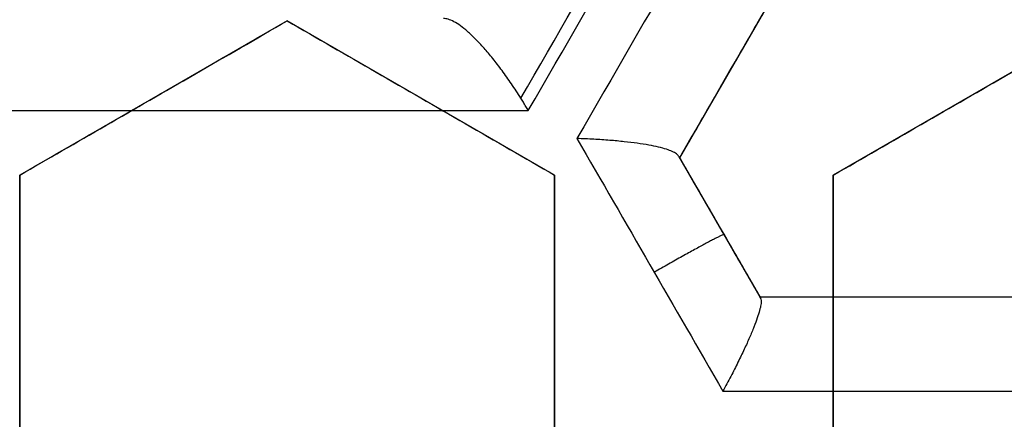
# Model space of a CAD drawing. Header units: centimetres. Extents: x -10 to 8.9, y -29.1 to -8.
# Tile 677 of 1035: x -6.3185 to -6.2302, y -28.0234 to -27.9875. Entities that reach past the tile are written whole.
import ezdxf

# ---------------------------------------------------------------- set-up
doc = ezdxf.new("R2010")
doc.units = ezdxf.units.CM
doc.layers.add('Default', color=7, linetype='Continuous', true_color=0x000000)

msp = doc.modelspace()

# ---------------------------------------------------------------- linework, layer by layer
at = {"layer": 'Default'}
for p, q in [((-6.227048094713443, -27.94406544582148, -1.173423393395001), (-6.259298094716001, -27.99992408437, -1.173423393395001)), ((-6.2945, -27.98762762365, 0.23464517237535), (-6.31849999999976, -28.00148403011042, 0.23464517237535)), ((-6.2705, -28.00148403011, 0.2278197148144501), (-6.29449999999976, -27.98762762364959, 0.2278197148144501)), ((-6.221500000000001, -27.98762762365, 0.2134507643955), (-6.24549999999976, -28.00148403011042, 0.2134507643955)), ((-6.30649999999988, -27.99455582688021, 0.2080445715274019), (-6.30649999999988, -27.99455582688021, 0.2612534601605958)), ((-6.28249999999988, -27.99455582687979, 0.2013037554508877), (-6.28249999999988, -27.99455582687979, 0.2545126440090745)), ((-6.23349999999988, -27.99455582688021, 0.1868466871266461), (-6.23349999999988, -27.99455582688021, 0.2400555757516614)), ((-6.259298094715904, -27.99992408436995, -1.174484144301), (-6.252081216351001, -28.01242408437, -1.174484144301)), ((-6.3185, -28.00148403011, 0.2427925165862), (-6.3185, -28.02919684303, 0.2427925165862)), ((-6.2705, -28.02919684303, 0.22877769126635), (-6.2705, -28.00148403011, 0.22877769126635)), ((-6.2455, -28.00148403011, 0.2211489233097), (-6.2455, -28.02919684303, 0.2211489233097)), ((-6.255706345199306, -28.00614517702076, -1.283830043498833), (-6.255706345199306, -28.00614517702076, -1.065)), ((-6.252081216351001, -28.01242408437, -1.1737728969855), (-6.137514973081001, -28.01242408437, -1.1737728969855)), ((-6.3185, -28.01534043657, 0.2162579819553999), (-6.3185, -28.01534043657, 0.2694668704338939)), ((-6.2705, -28.01534043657, 0.2022441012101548), (-6.2705, -28.01534043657, 0.255452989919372)), ((-6.2455, -28.01534043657, 0.1946146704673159), (-6.2455, -28.01534043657, 0.2478235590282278))]:
    msp.add_line(p, q, dxfattribs=at)
at = {"layer": 'Default', "extrusion": (0, 0, -1)}
for centre, radius, start, end in [((6.550000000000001, -28.205, -0.45), 0.9, 90, 270), ((6.550000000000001, -28.205, 0.3399975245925), 0.8999999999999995, 90, 270), ((6.550000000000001, -28.205, 1.15), 0.8550000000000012, 90, 270), ((6.550000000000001, -28.205, 0.82), 0.8250000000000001, 0, 180), ((6.550000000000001, -28.205, 1.03), 0.82, 0, 180), ((6.550000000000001, -28.205, 1.005), 0.795, 0, 180), ((6.550000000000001, -28.205, 1.005), 0.7825000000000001, 0, 180), ((6.550000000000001, -28.205, 0.5348786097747), 0.7584500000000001, 90, 180), ((6.550000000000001, -28.205, 0.895), 0.7575000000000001, 0, 180), ((6.550000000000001, -28.205, -0.2075), 0.75, 0, 180), ((6.550000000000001, -28.205, -0.2075), 0.7025000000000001, 0, 180), ((6.550000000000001, -28.205, -0.1825), 0.6775000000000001, 0, 180), ((6.550000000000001, -28.205, -0.1725), 0.6774999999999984, 0, 180), ((6.550000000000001, -28.205, -0.2), 0.6725, 0, 180), ((6.550000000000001, -28.205, -0.1625), 0.6725, 0, 180), ((6.550000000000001, -28.205, -0.2), 0.6367740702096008, 0, 180), ((6.550000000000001, -28.205, -0.1809807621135), 0.6125, 0, 180), ((6.550000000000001, -28.205, -0.195), 0.6075000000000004, 0, 180), ((6.550000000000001, -28.205, -0.1625), 0.6075, 0, 180), ((6.550000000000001, -28.205, 1.24), 0.6075, 0, 180), ((6.550000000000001, -28.205, 1.220980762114), 0.6075, 0, 180), ((6.550000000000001, -28.205, -0.4), 0.5999999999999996, 90, 270), ((6.550000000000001, -28.205, -0.18660444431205), 0.5500000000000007, 0, 180)]:
    msp.add_arc(centre, radius, start, end, dxfattribs=at)
at = {"layer": 'Default'}
for centre, radius, start, end in [((-6.550000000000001, -28.205, -0.82), 0.8349999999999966, 270, 90), ((-6.550000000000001, -28.205, -1.13), 0.8349999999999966, 270, 90), ((-6.550000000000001, -28.205, -0.9750000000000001), 0.8350000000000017, 270, 90), ((-6.550000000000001, -28.205, -0.845), 0.8250000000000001, 0, 180), ((-6.550000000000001, -28.205, -0.8325), 0.8249999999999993, 0, 180), ((-6.550000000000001, -28.205, -0.87), 0.8, 0, 180), ((-6.550000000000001, -28.205, -0.87), 0.7825000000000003, 0, 180), ((-6.550000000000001, -28.205, 0.35), 0.775, 270, 90), ((-6.550000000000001, -28.205, -0.1486250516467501), 0.7749999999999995, 270, 90), ((-6.550000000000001, -28.205, -0.9800000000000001), 0.7575000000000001, 0, 180), ((-6.550000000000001, -28.205, -0.9375), 0.7575000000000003, 0, 180), ((-6.550000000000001, -28.205, -0.53), 0.75, 0, 180), ((-6.550000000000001, -28.205, -0.1612499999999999), 0.75, 0, 74.77009621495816), ((-6.550000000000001, -28.205, 0.1625), 0.6775000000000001, 0, 180), ((-6.550000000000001, -28.205, 0.18125), 0.6724999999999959, 0, 180), ((-6.550000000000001, -28.205, -1.21), 0.67, 0, 180), ((-6.550000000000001, -28.205, -1.24), 0.6400000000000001, 0, 180), ((-6.549999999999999, -28.205, 0.2), 0.6367740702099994, 0, 180), ((-6.550000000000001, -28.205, 0.1625), 0.6231698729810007, 0, 180), ((-6.550000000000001, -28.205, 0.17875), 0.6074999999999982, 0, 180), ((-6.550000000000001, -28.205, -1.230490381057), 0.6074999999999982, 0, 180), ((-6.550000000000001, -28.205, 0.45), 0.6000000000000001, 270, 90), ((-6.550000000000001, -28.205, 0.35), 0.6000000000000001, 270, 90), ((-6.550000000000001, -28.205, 0.195), 0.55, 0, 180), ((-6.550000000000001, -28.205, 0.1782088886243), 0.55, 0, 180)]:
    msp.add_arc(centre, radius, start, end, dxfattribs=at)
at = {"layer": 'Default', "extrusion": (0.8660254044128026, -0.4999999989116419, -3.570102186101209e-09)}
msp.add_arc((-27.7012465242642, -0.1449999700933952, 8.564250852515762), 1.192406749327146, 285.5900384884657, 289.392920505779, dxfattribs=at)
at = {"layer": 'Default', "extrusion": (0.8660254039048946, -0.4999999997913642, -8.087295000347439e-10)}
msp.add_arc((-27.70124651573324, -0.1449999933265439, 8.565378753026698), 1.192342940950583, 285.5600470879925, 289.4244477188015, dxfattribs=at)
at = {"layer": 'Default', "extrusion": (-0.8660254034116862, 0.5000000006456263, -2.361029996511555e-09)}
msp.add_arc((27.7012465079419, -0.1450000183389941, -8.570420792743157), 1.191759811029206, 250.5656658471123, 254.4321450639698, dxfattribs=at)
at = {"layer": 'Default', "extrusion": (-0.8660254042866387, 0.4999999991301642, 3.186845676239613e-09)}
msp.add_arc((27.70124652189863, -0.1449999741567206, -8.579250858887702), 1.181828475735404, 250.8268995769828, 254.1413767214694, dxfattribs=at)
at = {"layer": 'Default', "extrusion": (-0.8660254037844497, 0.4999999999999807, 0)}
msp.add_arc((27.70124651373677, -0.145, -8.579250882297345), 1.181828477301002, 250.826899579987, 254.1413767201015, dxfattribs=at)
at = {"layer": 'Default', "extrusion": (0, -1, 0)}
for centre, radius, start, end in [((-6.54999999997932, -0.1450000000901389, 27.99567974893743), 1.181602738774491, 279.7669417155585, 283.5645646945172), ((-6.550000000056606, -0.1449999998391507, 28.01242408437), 1.175910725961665, 284.6759276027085, 290.5786802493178), ((-6.550000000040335, -0.1449999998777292, 28.02088983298), 1.185792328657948, 284.3853202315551, 290.8356785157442)]:
    msp.add_arc(centre, radius, start, end, dxfattribs=at)
at = {"layer": 'Default', "extrusion": (-0.8660250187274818, -0.5000006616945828, 7.240886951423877e-05)}
msp.add_arc((21.15123137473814, -0.1464318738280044, 19.42770244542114), 1.148653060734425, 268.0870748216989, 269.3942520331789, dxfattribs=at)
at = {"layer": 'Default', "extrusion": (-0.8660254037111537, -0.500000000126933, 1.247116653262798e-08)}
msp.add_arc((21.15124651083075, -0.1450002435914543, 19.42067318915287), 1.139105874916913, 268.3686410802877, 269.1094674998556, dxfattribs=at)
at = {"layer": 'Default'}
for points, degree in [([(-6.550000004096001, -27.30500495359, -1.129995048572), (-6.537465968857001, -27.30500495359, -1.129995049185), (-6.512386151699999, -27.30552127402, -1.129973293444), (-6.474783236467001, -27.3078854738, -1.129982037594), (-6.437304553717, -27.31181799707, -1.129979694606), (-6.399970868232, -27.3173257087, -1.129980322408), (-6.362926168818, -27.32438806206, -1.129980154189), (-6.326197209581, -27.3329983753, -1.129980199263), (-6.289861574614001, -27.34314050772, -1.129980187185), (-6.254013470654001, -27.35478489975, -1.129980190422), (-6.218660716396, -27.36792869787, -1.129980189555), (-6.183898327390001, -27.38253814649, -1.129980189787), (-6.149770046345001, -27.39859430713, -1.129980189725), (-6.116350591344, -27.41606289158, -1.129980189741), (-6.083707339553, -27.43490588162, -1.129980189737), (-6.051859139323, -27.45511347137, -1.129980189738), (-6.020892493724, -27.47663251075, -1.129980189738), (-5.990848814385, -27.49943348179, -1.129980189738), (-5.961791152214, -27.52346942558, -1.129980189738), (-5.933780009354, -27.54868705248, -1.129980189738), (-5.906829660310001, -27.5750745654, -1.129980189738), (-5.881013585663, -27.60256235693, -1.129980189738), (-5.856368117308, -27.63111066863, -1.129980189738), (-5.832942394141, -27.66066372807, -1.129980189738), (-5.810787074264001, -27.69115373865, -1.129980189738), (-5.789912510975, -27.72256746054, -1.129980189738), (-5.770375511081, -27.75482271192, -1.129980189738), (-5.752204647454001, -27.78787084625, -1.129980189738), (-5.735435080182, -27.8216495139, -1.129980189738), (-5.720103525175, -27.8560794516, -1.129980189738), (-5.706216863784, -27.89114626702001, -1.129980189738), (-5.693813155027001, -27.92675906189, -1.129980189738), (-5.682910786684, -27.96286272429, -1.129980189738), (-5.673530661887, -27.99939085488, -1.129980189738), (-5.665692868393, -28.03625586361, -1.129980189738), (-5.659400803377, -28.07344306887, -1.129980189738), (-5.654672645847, -28.11085723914, -1.129980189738), (-5.651515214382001, -28.14843802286, -1.129980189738), (-5.649934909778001, -28.18611932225, -1.129980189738), (-5.649933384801, -28.22380820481, -1.129980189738), (-5.65151069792, -28.26149020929, -1.129980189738), (-5.654665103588, -28.29907102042, -1.129980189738), (-5.659390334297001, -28.33648606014, -1.129980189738), (-5.665679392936, -28.37367347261, -1.129980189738), (-5.673514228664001, -28.41053911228, -1.129980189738), (-5.68289159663, -28.447068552, -1.129980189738), (-5.693791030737, -28.48317285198, -1.129980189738), (-5.706192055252, -28.51878703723, -1.129980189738), (-5.720075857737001, -28.5538547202, -1.129980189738), (-5.735404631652, -28.58828579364, -1.129980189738), (-5.752171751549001, -28.62206623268, -1.129980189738), (-5.770339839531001, -28.65511550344, -1.129980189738), (-5.78987442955, -28.68737253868, -1.129980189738), (-5.810746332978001, -28.71878763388, -1.129980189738), (-5.832899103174, -28.74927924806, -1.129980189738), (-5.85632282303, -28.77883458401, -1.129980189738), (-5.880965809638, -28.80738458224, -1.129980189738), (-5.906779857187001, -28.83487458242, -1.129980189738), (-5.933727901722, -28.86126400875, -1.129980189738), (-5.961736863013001, -28.88648372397, -1.129980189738), (-5.990793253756, -28.9105224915, -1.129980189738), (-6.020835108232, -28.93332580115, -1.129980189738), (-6.051800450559, -28.95484754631, -1.129980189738), (-6.083647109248, -28.97505764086, -1.129980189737), (-6.116288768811, -28.99390313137, -1.129980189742), (-6.149707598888, -29.01137470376, -1.129980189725), (-6.183834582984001, -29.02743347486, -1.129980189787), (-6.218595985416, -29.04204567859, -1.129980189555), (-6.253947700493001, -29.05519220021, -1.129980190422), (-6.289795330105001, -29.06683951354, -1.129980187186), (-6.326131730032, -29.07698483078, -1.129980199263), (-6.36285948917, -29.08559773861, -1.12998015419), (-6.399900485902, -29.09266234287, -1.129980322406), (-6.437231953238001, -29.0981728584, -1.129979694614), (-6.47471667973, -29.10210911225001, -1.129982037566), (-6.512339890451, -29.1044772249, -1.129973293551), (-6.537448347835, -29.10499504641, -1.129995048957), (-6.549999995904, -29.10499504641, -1.129995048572)], 3), ([(-6.550000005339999, -27.32500645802, -1.149993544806), (-6.537651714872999, -27.32500645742, -1.149993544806), (-6.512986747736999, -27.32554459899, -1.150002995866), (-6.476051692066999, -27.32787036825, -1.14999919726), (-6.439276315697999, -27.33175223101, -1.150000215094), (-6.402654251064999, -27.33717969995, -1.149999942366), (-6.366301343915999, -27.34414129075, -1.150000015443), (-6.330232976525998, -27.35263500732, -1.149999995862), (-6.294592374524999, -27.36262965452, -1.150000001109), (-6.259531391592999, -27.37406902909, -1.149999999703), (-6.225026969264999, -27.3869473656, -1.15000000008), (-6.191106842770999, -27.40125022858, -1.149999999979), (-6.157777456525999, -27.41697696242, -1.150000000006), (-6.125134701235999, -27.43408646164, -1.149999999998), (-6.093256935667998, -27.45253472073, -1.15), (-6.062162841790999, -27.47231088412, -1.15), (-6.031930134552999, -27.49336665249, -1.15), (-6.002594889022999, -27.51567691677, -1.15), (-5.974227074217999, -27.53918966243, -1.15), (-5.946891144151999, -27.56384678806, -1.15), (-5.920598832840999, -27.58963664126, -1.15), (-5.895416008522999, -27.61649551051, -1.15), (-5.871372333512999, -27.64439091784, -1.15), (-5.848517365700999, -27.67326728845, -1.15), (-5.826900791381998, -27.7030584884, -1.15), (-5.806533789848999, -27.73375047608, -1.15), (-5.787472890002, -27.76526110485, -1.15), (-5.76974489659, -27.79754437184, -1.15), (-5.753383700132, -27.83054026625, -1.15), (-5.738424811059, -27.86417236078, -1.15), (-5.724875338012, -27.89842624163, -1.15), (-5.71277321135, -27.93321101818, -1.15), (-5.702135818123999, -27.96847408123, -1.15), (-5.692983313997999, -28.00415159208, -1.15), (-5.68533537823, -28.04015809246, -1.15), (-5.679195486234, -28.07647885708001, -1.15), (-5.674581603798, -28.11301879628, -1.15), (-5.67150000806, -28.14971971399, -1.15), (-5.669956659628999, -28.18652113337, -1.15), (-5.669953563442, -28.22333487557, -1.15), (-5.671491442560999, -28.26014682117, -1.15), (-5.674568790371, -28.29686076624, -1.15), (-5.679179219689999, -28.33341174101, -1.15), (-5.685316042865, -28.36974098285, -1.15), (-5.692961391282, -28.40575529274, -1.15), (-5.702112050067, -28.44144108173, -1.15), (-5.712748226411, -28.47671239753, -1.15), (-5.724850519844, -28.511507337, -1.15), (-5.738400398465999, -28.54576972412, -1.15), (-5.753358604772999, -28.57940639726, -1.15), (-5.769717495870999, -28.61240308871, -1.15), (-5.787441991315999, -28.6446852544, -1.15), (-5.806500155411, -28.6761964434, -1.15), (-5.826864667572, -28.70688945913, -1.15), (-5.848479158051, -28.73668231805, -1.15), (-5.871332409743, -28.76556074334, -1.15), (-5.895372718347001, -28.79345624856, -1.15), (-5.920549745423, -28.82031302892, -1.15), (-5.946837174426, -28.84610244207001, -1.15), (-5.974176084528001, -28.8707665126, -1.15), (-6.002558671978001, -28.89429476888, -1.15), (-6.031913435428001, -28.9166216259, -1.15), (-6.062165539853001, -28.9376912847, -1.15), (-6.093277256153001, -28.95747792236, -1.15), (-6.125171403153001, -28.97593404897, -1.149999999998), (-6.157830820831, -28.99304986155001, -1.150000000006), (-6.191177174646, -29.0087814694, -1.149999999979), (-6.225118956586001, -29.02308952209, -1.15000000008), (-6.25964571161, -29.03597120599, -1.149999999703), (-6.294721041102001, -29.04740944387, -1.150000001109), (-6.330363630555, -29.05739860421, -1.149999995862), (-6.366429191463, -29.06588597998, -1.150000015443), (-6.40278818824, -29.07284313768, -1.149999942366), (-6.439415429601, -29.07826537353, -1.150000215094), (-6.476180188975, -29.08214014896, -1.14999919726), (-6.513077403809, -29.08445837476, -1.150002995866), (-6.537686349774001, -29.08499354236, -1.149993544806), (-6.54999999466, -29.08499354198, -1.149993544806)], 3), ([(-6.549999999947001, -27.42838343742, -0.7616165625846), (-6.538747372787, -27.42824483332, -0.7617551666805), (-6.516204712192, -27.42845367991, -0.7620351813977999), (-6.482313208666, -27.43024072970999, -0.7624632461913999), (-6.448493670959, -27.43350371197, -0.7628974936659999), (-6.414786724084, -27.43824561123, -0.763337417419), (-6.381352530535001, -27.44444544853, -0.7637809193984), (-6.348201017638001, -27.45209983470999, -0.7642278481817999), (-6.315445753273, -27.46118216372, -0.764676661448), (-6.283108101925, -27.47168408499, -0.7651270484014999), (-6.251249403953, -27.48358745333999, -0.7655781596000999), (-6.219910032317, -27.49687984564, -0.766029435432), (-6.189177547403, -27.51152847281, -0.7664796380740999), (-6.159225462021, -27.52744172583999, -0.7669261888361), (-6.130017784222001, -27.54461827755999, -0.7673695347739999), (-6.101215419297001, -27.56329288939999, -0.7678150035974), (-6.073286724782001, -27.58321536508, -0.7682556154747), (-6.047409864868, -27.60344005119, -0.7686723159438), (-6.024707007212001, -27.6227118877, -0.7690451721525), (-6.004504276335, -27.64114310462, -0.7693833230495), (-5.984998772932, -27.66020157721, -0.7697151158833), (-5.965776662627, -27.68034635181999, -0.7700594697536), (-5.947249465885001, -27.70119728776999, -0.7704083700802), (-5.929608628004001, -27.72252886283, -0.7707584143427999), (-5.913139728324, -27.74390244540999, -0.7711027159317), (-5.896745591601, -27.76673460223, -0.7714641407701), (-5.879471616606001, -27.79280128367, -0.7718690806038), (-5.862185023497, -27.82140181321, -0.7723044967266), (-5.845650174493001, -27.85166194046, -0.7727558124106), (-5.830525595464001, -27.88248582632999, -0.7732063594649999), (-5.816816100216, -27.91378163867, -0.7736550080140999), (-5.804432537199, -27.94575507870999, -0.7741047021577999), (-5.793443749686, -27.97826360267, -0.7745533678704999), (-5.783885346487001, -28.01119863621, -0.7749995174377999), (-5.775776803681, -28.04447658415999, -0.7754420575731), (-5.769121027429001, -28.07806966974, -0.7758806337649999), (-5.763924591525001, -28.11195605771, -0.7763150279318), (-5.760204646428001, -28.14606329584, -0.7767440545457), (-5.75797080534, -28.18027120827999, -0.7771671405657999), (-5.757226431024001, -28.21470555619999, -0.7775824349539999), (-5.757979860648, -28.24925848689, -0.7780047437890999), (-5.760231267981, -28.28374168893, -0.7784336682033), (-5.763975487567, -28.31808767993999, -0.7788678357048), (-5.769197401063, -28.35219385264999, -0.7793060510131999), (-5.775894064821, -28.38605939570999, -0.7797482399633), (-5.784064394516, -28.41964983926, -0.7801939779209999), (-5.793686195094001, -28.45285785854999, -0.7806418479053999), (-5.804730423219, -28.48558927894, -0.781090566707), (-5.817164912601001, -28.51776854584, -0.7815390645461), (-5.830995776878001, -28.54941158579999, -0.7819875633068), (-5.846175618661, -28.5804064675, -0.7824344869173), (-5.862691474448, -28.61072888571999, -0.7828794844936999), (-5.880499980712, -28.64029706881, -0.7833213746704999), (-5.899571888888, -28.66906635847, -0.7837594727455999), (-5.91989141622, -28.69700629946, -0.7841934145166), (-5.941356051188, -28.72398166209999, -0.7846208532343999), (-5.963982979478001, -28.75002327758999, -0.7850431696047), (-5.987781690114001, -28.77512537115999, -0.7854569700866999), (-6.012782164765, -28.7993101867, -0.7858765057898), (-6.03884161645, -28.82242111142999, -0.7863039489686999), (-6.065837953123, -28.84435183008, -0.786736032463), (-6.093752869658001, -28.86509285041, -0.7871728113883), (-6.122529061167, -28.88460275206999, -0.7876132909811), (-6.15214747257, -28.90286625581, -0.7880571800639), (-6.18250003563, -28.91981717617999, -0.7885028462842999), (-6.213581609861, -28.93545322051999, -0.7889502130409), (-6.245293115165, -28.94972306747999, -0.7893978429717), (-6.277594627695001, -28.96261096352, -0.7898451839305), (-6.310433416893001, -28.97409375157, -0.790291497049), (-6.343717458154, -28.98414082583, -0.7907355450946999), (-6.377431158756, -28.99274659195, -0.7911771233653), (-6.411455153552, -28.99988067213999, -0.7916146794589), (-6.445763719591, -29.00553981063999, -0.7920479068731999), (-6.480290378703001, -29.00971218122, -0.7924759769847), (-6.515041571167, -29.01239375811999, -0.7928989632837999), (-6.538334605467, -29.01317723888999, -0.7931772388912), (-6.549999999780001, -29.01331529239, -0.7933152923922)], 3), ([(-6.550000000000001, -28.98, -0.6472501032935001), (-6.538733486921, -28.98, -0.6470307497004), (-6.516189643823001, -28.97950872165, -0.6465878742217), (-6.482389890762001, -28.97729300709, -0.6459119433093), (-6.448718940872, -28.97360204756, -0.6452266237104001), (-6.415286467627, -28.96845141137, -0.6445341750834), (-6.382136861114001, -28.9618541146, -0.6438355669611), (-6.349274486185, -28.95380935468, -0.6431308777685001), (-6.316821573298, -28.94434696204, -0.6424227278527), (-6.284787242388, -28.93346993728, -0.6417113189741), (-6.253280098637, -28.92121449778, -0.6409990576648), (-6.222324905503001, -28.90759197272, -0.6402865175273), (-6.191987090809, -28.89262837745, -0.6395751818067), (-6.162348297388, -28.87636610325, -0.6388669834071), (-6.133423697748, -28.85881215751, -0.6381622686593), (-6.1053183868, -28.84003103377, -0.6374636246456), (-6.07803369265, -28.82002363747, -0.6367710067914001), (-6.051669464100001, -28.7988625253, -0.6360872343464), (-6.026237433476, -28.77655854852, -0.6354115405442), (-6.001809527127, -28.75317251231, -0.6347498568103), (-5.978430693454, -28.72875070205, -0.6340883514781), (-5.956125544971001, -28.70331637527, -0.6334126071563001), (-5.934966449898, -28.67695331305, -0.6327288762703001), (-5.914960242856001, -28.6496691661, -0.6320362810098), (-5.896181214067, -28.62156563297, -0.6313376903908), (-5.878632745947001, -28.59264971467, -0.6306331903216), (-5.862367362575, -28.56300470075, -0.6299248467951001), (-5.847408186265, -28.53267528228, -0.629213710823), (-5.833784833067, -28.50171815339, -0.6285011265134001), (-5.821532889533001, -28.47022030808, -0.6277890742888), (-5.8106490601, -28.43816826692, -0.6270772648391), (-5.801170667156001, -28.40565376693, -0.6263677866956), (-5.793124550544, -28.37276766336, -0.6256626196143), (-5.786530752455, -28.33961176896, -0.6249639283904), (-5.78138744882, -28.30619858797, -0.6242718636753), (-5.777701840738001, -28.27254822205, -0.6235871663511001), (-5.775489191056, -28.23876096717, -0.6229108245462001), (-5.774754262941, -28.20494234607, -0.6222489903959), (-5.775493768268, -28.17114853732, -0.6215875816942), (-5.777706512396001, -28.13740264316, -0.6209120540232), (-5.781393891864, -28.10374893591, -0.6202272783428), (-5.786546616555, -28.07029563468, -0.6195343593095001), (-5.793145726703, -28.0371388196, -0.6188356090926), (-5.801183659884, -28.00430073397, -0.6181314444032), (-5.810652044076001, -27.97182316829, -0.6174227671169), (-5.821536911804, -27.93976765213, -0.6167108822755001), (-5.833799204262, -27.90824671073, -0.6159982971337), (-5.847421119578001, -27.87729763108, -0.615285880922), (-5.862376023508, -27.84697847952, -0.6145749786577), (-5.878652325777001, -27.8173156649, -0.613866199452), (-5.896211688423, -27.78838626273, -0.6131613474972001), (-5.914995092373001, -27.76028113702, -0.6124626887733), (-5.934999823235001, -27.73300334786, -0.6117702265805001), (-5.956160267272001, -27.70664206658, -0.6110865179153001), (-5.978475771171, -27.68119987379, -0.6104105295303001), (-6.001860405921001, -27.6567765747, -0.6097489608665), (-6.026289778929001, -27.63339360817, -0.6090872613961), (-6.051718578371, -27.61109628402, -0.6084116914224), (-6.078088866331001, -27.58993391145, -0.6077277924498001), (-6.105377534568, -27.56992754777, -0.6070351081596), (-6.133484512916, -27.55114909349, -0.6063364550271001), (-6.162412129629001, -27.53359698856, -0.6056316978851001), (-6.192055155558, -27.51733618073, -0.6049234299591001), (-6.222391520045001, -27.50237706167, -0.6042121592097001), (-6.253344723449, -27.48875867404, -0.6034996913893), (-6.284863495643, -27.47650207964, -0.6027871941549), (-6.316910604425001, -27.46562484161, -0.6020755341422), (-6.349366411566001, -27.45616608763, -0.6013673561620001), (-6.382222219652, -27.44812703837, -0.6006628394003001), (-6.415376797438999, -27.44153241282, -0.5999641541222), (-6.448824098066, -27.43638416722, -0.5992714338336), (-6.482460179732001, -27.43270175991, -0.5985868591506), (-6.516196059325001, -27.43049163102, -0.5979122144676), (-6.538732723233, -27.43, -0.5974694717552), (-6.550000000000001, -27.43, -0.5972501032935)], 3), ([(-6.227048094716, -27.94406544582, -1.065), (-6.243173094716, -27.971994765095, -1.065), (-6.259298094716, -27.99992408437, -1.065)], 2), ([(-6.3185, -28.00148403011, 0.2129939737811), (-6.315975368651, -28.00002643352, 0.2119535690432), (-6.310831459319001, -27.99705659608, 0.2098325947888), (-6.302835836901, -27.99244032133, 0.2065322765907), (-6.297310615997, -27.98925033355, 0.2042493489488), (-6.2945, -27.98762762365, 0.2030874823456)], 3), ([(-6.3185, -28.00148403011, 0.2662028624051), (-6.315978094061, -28.00002800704, 0.2651635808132), (-6.310837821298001, -27.99706026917, 0.2630441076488), (-6.3028424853, -27.99244415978, 0.2597439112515), (-6.297313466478, -27.98925197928, 0.2574594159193), (-6.2945, -27.98762762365, 0.2562963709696)], 3), ([(-6.2945, -27.98762762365, 0.2030874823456), (-6.291840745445, -27.98916294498, 0.2027123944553), (-6.286517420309, -27.99223636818, 0.2019342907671), (-6.278522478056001, -27.99685225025, 0.2006860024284), (-6.273176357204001, -27.99993883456, 0.1997994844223), (-6.2705, -28.00148403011, 0.1993430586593)], 3), ([(-6.2945, -27.98762762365, 0.2030874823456), (-6.2945, -27.98762762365, 0.2296919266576), (-6.2945, -27.98762762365, 0.2562963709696)], 2), ([(-6.2945, -27.98762762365, 0.2562963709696), (-6.291839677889, -27.98916356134, 0.2559211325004), (-6.286514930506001, -27.99223780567, 0.2551428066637), (-6.278519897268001, -27.99685374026, 0.2538944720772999), (-6.273175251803, -27.99993947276, 0.2530081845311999), (-6.2705, -28.00148403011, 0.2525519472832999)], 3), ([(-6.273533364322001, -27.9945802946, -1.293537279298), (-6.273812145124, -27.99413572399, -1.293468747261), (-6.274374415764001, -27.99327421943, -1.293272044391), (-6.275221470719, -27.99207613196, -1.292809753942), (-6.276049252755, -27.99099981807, -1.292200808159), (-6.276843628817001, -27.99005662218, -1.291467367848), (-6.277608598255, -27.98923868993, -1.290610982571), (-6.278322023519, -27.9885683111, -1.28965881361), (-6.278967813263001, -27.98805368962, -1.288643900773), (-6.279552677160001, -27.98768495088, -1.287563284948), (-6.280062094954, -27.98746915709, -1.2864473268), (-6.280344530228, -27.98742408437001, -1.285704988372), (-6.280471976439, -27.98742408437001, -1.285336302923)], 3), ([(-6.2455, -28.00148403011, 0.1918795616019), (-6.242890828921, -27.99997762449, 0.190785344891), (-6.237634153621, -27.99694268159, 0.1885807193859), (-6.22963384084, -27.99232369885, 0.185225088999), (-6.224224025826, -27.98920034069, 0.1829557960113), (-6.221500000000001, -27.98762762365, 0.1818130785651)], 3), ([(-6.2455, -28.00148403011, 0.2450884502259), (-6.242891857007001, -27.99997821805, 0.2439946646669), (-6.237636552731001, -27.99694406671, 0.2417906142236), (-6.229636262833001, -27.99232509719, 0.238434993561), (-6.224225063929, -27.98920094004, 0.236165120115), (-6.221500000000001, -27.98762762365, 0.2350219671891)], 3), ([(-6.272865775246, -27.99567974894, -1.293643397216), (-6.272938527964, -27.9955559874, -1.293638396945), (-6.273085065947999, -27.99530939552, -1.293623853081), (-6.273307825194, -27.99494253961, -1.293588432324), (-6.273457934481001, -27.99470058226, -1.29355582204), (-6.273533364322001, -27.9945802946, -1.293537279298)], 3), ([(-6.259298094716, -27.99992408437, -1.281846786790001), (-6.259298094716, -27.99992408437, -1.282053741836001), (-6.259304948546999, -27.99991221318, -1.282462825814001), (-6.259335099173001, -27.99985999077, -1.283062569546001), (-6.259367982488, -27.9998030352, -1.283451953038), (-6.259387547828, -27.99976914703, -1.283644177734)], 3), ([(-6.259298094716, -27.99992408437, -1.065), (-6.2556896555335, -28.00617408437, -1.065), (-6.252081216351, -28.01242408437, -1.065)], 2), ([(-6.259298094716, -27.99992408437, -1.281846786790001), (-6.259298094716, -27.99992408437, -1.173423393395), (-6.259298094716, -27.99992408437, -1.065)], 2), ([(-6.3185, -28.00148403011, 0.2662028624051), (-6.3185, -28.00148403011, 0.2395984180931), (-6.3185, -28.00148403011, 0.2129939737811)], 2), ([(-6.3185, -28.02919684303, 0.2193821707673), (-6.3185, -28.02620521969, 0.2187236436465), (-6.3185, -28.02016379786, 0.2173724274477), (-6.3185, -28.01094365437, 0.2152470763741), (-6.3185, -28.00465846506, 0.2137568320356), (-6.3185, -28.00148403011, 0.2129939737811)], 3), ([(-6.3185, -28.02919684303, 0.2725910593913), (-6.3185, -28.02620151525, 0.271931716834), (-6.3185, -28.02015516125, 0.2705793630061), (-6.3185, -28.01093470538, 0.2684538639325), (-6.3185, -28.00465463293, 0.2669647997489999), (-6.3185, -28.00148403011, 0.2662028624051)], 3), ([(-6.2705, -28.00148403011, 0.2525519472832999), (-6.2705, -28.00148403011, 0.2259475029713), (-6.2705, -28.00148403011, 0.1993430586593)], 2), ([(-6.2705, -28.00148403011, 0.1993430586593), (-6.2705, -28.00461803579, 0.2000145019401), (-6.2705, -28.01084933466, 0.2013292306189), (-6.2705, -28.02007562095, 0.2032140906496), (-6.2705, -28.02616744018, 0.204416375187), (-6.2705, -28.02919684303, 0.2050034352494)], 3), ([(-6.2705, -28.00148403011, 0.2525519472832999), (-6.2705, -28.00462062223, 0.2532239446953), (-6.2705, -28.01085537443, 0.254539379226), (-6.2705, -28.02008148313, 0.2564241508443), (-6.2705, -28.02616995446, 0.2576257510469), (-6.2705, -28.02919684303, 0.2582123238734)], 3), ([(-6.2455, -28.00148403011, 0.2450884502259), (-6.2455, -28.00148403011, 0.2184840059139), (-6.2455, -28.00148403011, 0.1918795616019)], 2), ([(-6.2455, -28.02919684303, 0.1972093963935), (-6.2455, -28.02615757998, 0.1966562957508), (-6.2455, -28.02005259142, 0.1955237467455), (-6.2455, -28.01082432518, 0.1937485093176), (-6.2455, -28.00460730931, 0.1925112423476), (-6.2455, -28.00148403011, 0.1918795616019)], 3), ([(-6.2455, -28.02919684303, 0.2504182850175), (-6.2455, -28.02615553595, 0.2498648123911), (-6.2455, -28.02004782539, 0.2487317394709), (-6.2455, -28.01081942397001, 0.2469564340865), (-6.2455, -28.00460521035, 0.245719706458), (-6.2455, -28.00148403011, 0.2450884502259)], 3), ([(-6.252025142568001, -28.01252120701, -1.283968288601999), (-6.251994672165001, -28.01257398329, -1.284348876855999), (-6.251957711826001, -28.0127241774, -1.285124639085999), (-6.251984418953, -28.0130978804, -1.286321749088), (-6.252100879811, -28.01362148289, -1.287510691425), (-6.2523067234, -28.01428460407, -1.288655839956), (-6.252607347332, -28.01509669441, -1.289758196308), (-6.253000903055, -28.01604458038, -1.290781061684), (-6.253476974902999, -28.01710175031, -1.291692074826), (-6.254039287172, -28.01827406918, -1.292489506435), (-6.254682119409, -28.01954494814, -1.293148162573), (-6.255153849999, -28.02043554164, -1.293478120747), (-6.255399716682, -28.02088983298, -1.293613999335)], 3), ([(-6.252081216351, -28.01242408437, -1.065), (-6.194798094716, -28.01242408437, -1.065), (-6.137514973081, -28.01242408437, -1.065)], 2), ([(-6.252081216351, -28.01242408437, -1.065), (-6.252081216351, -28.01242408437, -1.1737728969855), (-6.252081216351, -28.01242408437, -1.282545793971)], 2), ([(-6.252025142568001, -28.01252120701, -1.283968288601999), (-6.252037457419, -28.01249987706, -1.283814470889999), (-6.252058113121, -28.01246410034, -1.283504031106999), (-6.252076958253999, -28.01243145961, -1.283029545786), (-6.252081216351, -28.01242408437, -1.282707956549), (-6.252081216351, -28.01242408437, -1.282545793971)], 3)]:
    msp.add_open_spline(points, degree=degree, dxfattribs=at)
for points, knots in [([(-5.978187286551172, -27.65671795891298, -0.8200013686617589), (-5.982028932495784, -27.65271221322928, -0.8198943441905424), (-6.0036866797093, -27.63059904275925, -0.8192981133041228), (-6.045434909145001, -27.592650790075, -0.8182125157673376), (-6.107814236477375, -27.54614199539, -0.81665422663), (-6.1750504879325, -27.505673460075, -0.8150551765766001), (-6.246341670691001, -27.47188979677, -0.8134306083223), (-6.320641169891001, -27.445368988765, -0.8118060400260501), (-6.396800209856, -27.42644239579, -0.8102069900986), (-6.473795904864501, -27.415221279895, -0.8086487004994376), (-6.550005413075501, -27.41158862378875, -0.8071806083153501), (-6.626214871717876, -27.415222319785, -0.8057125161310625), (-6.703210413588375, -27.42644448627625, -0.8041542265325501), (-6.779369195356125, -27.44537211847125, -0.8025551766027), (-6.853668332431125, -27.4718939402, -0.8009306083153), (-6.924959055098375, -27.50567857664, -0.7993060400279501), (-6.992194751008, -27.54614802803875, -0.7977069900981), (-7.054573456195, -27.59265767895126, -0.79614870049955), (-7.111030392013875, -27.64397726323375, -0.7946806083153), (-7.1623492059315, -27.700434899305, -0.7932125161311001), (-7.2088580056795, -27.762814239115, -0.7916542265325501), (-7.249326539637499, -27.83005048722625, -0.7900551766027), (-7.2831102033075, -27.90134167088, -0.7884306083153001), (-7.309631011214, -27.97564116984, -0.78680604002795), (-7.328557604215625, -28.05180020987, -0.7852069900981), (-7.339778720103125, -28.12879590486, -0.78364870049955), (-7.343411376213, -28.205005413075, -0.7821806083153), (-7.339777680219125, -28.28121487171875, -0.7807125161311), (-7.328555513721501, -28.358210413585, -0.77915422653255), (-7.314570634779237, -28.41448112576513, -0.7779727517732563), (-7.305021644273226, -28.4449068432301, -0.7773179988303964), (-7.303262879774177, -28.4503068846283, -0.7772012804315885)], [9.275203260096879, 9.275203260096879, 9.275203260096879, 9.275203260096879, 9.451340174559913, 10.25789556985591, 11.0644509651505, 11.8710063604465, 12.67756175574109, 13.48411715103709, 14.29067254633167, 15.09722794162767, 15.90378333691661, 16.71033873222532, 17.5168941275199, 18.32344952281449, 19.13000491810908, 19.93656031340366, 20.74311570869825, 21.54967110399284, 22.35622649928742, 23.16278189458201, 23.9693372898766, 24.77589268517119, 25.58244808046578, 26.38900347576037, 27.19555887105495, 28.00211426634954, 28.80866966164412, 29.61522505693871, 30.4217804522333, 31.228335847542, 31.40302071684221, 31.40302071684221, 31.40302071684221, 31.40302071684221]), ([(-6.550000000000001, -27.43, -0.662549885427), (-6.538709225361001, -27.43, -0.662769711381), (-6.516127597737, -27.43049355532, -0.6632133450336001), (-6.48231956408, -27.43271317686, -0.663889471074), (-6.448640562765, -27.43640787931, -0.6645749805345), (-6.415154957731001, -27.4415706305, -0.6652685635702), (-6.381926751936, -27.44819158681, -0.6659688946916), (-6.349019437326, -27.45625811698, -0.6666746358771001), (-6.316495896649, -27.46575482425, -0.6673844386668), (-6.28441829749, -27.47666356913, -0.6680969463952), (-6.252847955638, -27.48896350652, -0.6688107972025), (-6.221845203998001, -27.50263113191, -0.6695246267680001), (-6.191469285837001, -27.51764032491, -0.6702370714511), (-6.161778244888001, -27.53396239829, -0.6709467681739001), (-6.132828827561, -27.55156614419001, -0.6716523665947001), (-6.104676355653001, -27.57041790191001, -0.6723524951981), (-6.077374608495, -27.59048163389, -0.6730459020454), (-6.050975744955, -27.61171897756, -0.6737309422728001), (-6.025530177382, -27.6340893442, -0.6744075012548), (-6.00108657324, -27.65754989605, -0.6750698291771), (-5.977691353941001, -27.68205603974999, -0.6757333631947), (-5.955388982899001, -27.7075612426, -0.6764104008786), (-5.934222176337, -27.73401671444, -0.6770960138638), (-5.914231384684, -27.76137194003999, -0.6777898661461), (-5.895454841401, -27.78957464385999, -0.6784903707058), (-5.877928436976, -27.81857095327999, -0.6791962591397), (-5.861685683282, -27.84830545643, -0.6799061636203), (-5.846757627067, -27.87872134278, -0.6806187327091), (-5.833172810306, -27.90976047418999, -0.681332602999), (-5.820957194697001, -27.94136353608, -0.6820464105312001), (-5.810134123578, -27.97347013, -0.6827587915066), (-5.800724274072, -28.00601889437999, -0.6834683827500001), (-5.79274561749, -28.0389476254, -0.6841738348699), (-5.786213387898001, -28.07219337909, -0.6848737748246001), (-5.781140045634, -28.10569263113, -0.6855669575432), (-5.777535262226, -28.13938134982, -0.6862517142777), (-5.775449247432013, -28.17250677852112, -0.6869142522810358), (-5.77500000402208, -28.19439879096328, -0.6873422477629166), (-5.77500000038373, -28.205, -0.6875496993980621)], [-47.44373584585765, -47.44373584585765, -47.44373584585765, -47.44373584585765, -47.10485201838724, -46.76596819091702, -46.42708436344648, -46.08820053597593, -45.74931670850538, -45.41043288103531, -45.07154905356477, -44.73266522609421, -44.39378139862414, -44.0548975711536, -43.71601374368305, -43.3771299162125, -43.03824608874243, -42.69936226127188, -42.36047843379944, -42.02159460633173, -41.68271077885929, -41.34382695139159, -41.00494312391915, -40.66605929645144, -40.327175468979, -39.98829164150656, -39.64940781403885, -39.31052398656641, -38.97164015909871, -38.63275633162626, -38.29387250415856, -37.95498867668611, -37.61610484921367, -37.27722102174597, -36.93833719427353, -36.59945336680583, -36.26056953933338, -35.92168571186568, -35.58280188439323, -35.26461552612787, -35.26461552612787, -35.26461552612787, -35.26461552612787]), ([(-5.775000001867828, -28.205, -0.722249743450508), (-5.77500000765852, -28.19538759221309, -0.7220617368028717), (-5.775389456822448, -28.17445613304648, -0.7216529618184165), (-5.777295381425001, -28.142253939, -0.7210097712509), (-5.780785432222, -28.10846788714, -0.7203240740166), (-5.785752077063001, -28.07486692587, -0.7196297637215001), (-5.792185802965, -28.0415155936, -0.7189285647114), (-5.800074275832, -28.00847794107, -0.7182217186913), (-5.809402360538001, -27.97581743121, -0.7175106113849), (-5.820152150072, -27.94359680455, -0.7167966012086), (-5.832303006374, -27.91187794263, -0.7160810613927), (-5.845831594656, -27.88072176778, -0.7153653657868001), (-5.860711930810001, -27.85018811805, -0.7146508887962), (-5.8769154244, -27.82033564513, -0.7139390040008), (-5.89441094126, -27.79122168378, -0.7132310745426), (-5.913164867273, -27.76290213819, -0.7125284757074), (-5.933141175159, -27.7354313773, -0.7118324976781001), (-5.954301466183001, -27.70886216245, -0.7111446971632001), (-5.976605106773, -27.68324547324, -0.7104655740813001), (-6.000009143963, -27.65863058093, -0.7097994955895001), (-6.024468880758, -27.63506444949, -0.7091363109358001), (-6.049937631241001, -27.61259209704, -0.7084583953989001), (-6.07636645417, -27.59125675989, -0.7077720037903), (-6.103704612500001, -27.57109943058, -0.7070771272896), (-6.131899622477, -27.55215883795, -0.7063754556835), (-6.160897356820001, -27.53447136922, -0.7056682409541), (-6.190642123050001, -27.51807101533, -0.7049568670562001), (-6.221076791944, -27.50298928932, -0.7042426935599), (-6.252142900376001, -27.48925516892, -0.703527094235), (-6.283780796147, -27.47689502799, -0.7028114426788), (-6.315929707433, -27.46593260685, -0.7020971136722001), (-6.3485278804, -27.45638895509, -0.7013854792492), (-6.381512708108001, -27.4482823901, -0.7006779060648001), (-6.414820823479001, -27.44162846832, -0.6999757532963), (-6.448388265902, -27.4364399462, -0.6992803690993), (-6.482150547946, -27.43272676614, -0.6985930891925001), (-6.516042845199, -27.43049602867, -0.6979152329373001), (-6.538680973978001, -27.43, -0.6974704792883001), (-6.550000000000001, -27.43, -0.6972501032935)], [-12.17910646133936, -12.17910646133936, -12.17910646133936, -12.17910646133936, -11.89059843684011, -11.55086705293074, -11.21113566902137, -10.871404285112, -10.53167290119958, -10.19194151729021, -9.852210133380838, -9.512478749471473, -9.172747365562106, -8.833015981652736, -8.493284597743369, -8.153553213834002, -7.813821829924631, -7.474090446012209, -7.134359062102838, -6.794627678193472, -6.454896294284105, -6.115164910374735, -5.775433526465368, -5.435702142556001, -5.095970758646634, -4.756239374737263, -4.416507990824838, -4.076776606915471, -3.737045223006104, -3.397313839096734, -3.057582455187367, -2.717851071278, -2.378119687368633, -2.038388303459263, -1.698656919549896, -1.358925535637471, -1.019194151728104, -0.6794627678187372, -0.3397313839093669, 0, 0, 0, 0]), ([(-5.791549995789, -28.20499952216, -0.6049143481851), (-5.791550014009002, -28.19394430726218, -0.6046840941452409), (-5.792033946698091, -28.17184083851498, -0.6042229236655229), (-5.794201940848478, -28.13880963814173, -0.6035314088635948), (-5.797813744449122, -28.10585925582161, -0.6028337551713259), (-5.802866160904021, -28.07307540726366, -0.6021325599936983), (-5.809344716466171, -28.04055435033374, -0.6014285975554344), (-5.817231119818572, -28.0083744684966, -0.6007240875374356), (-5.826503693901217, -27.97660514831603, -0.6000202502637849), (-5.837145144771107, -27.94529092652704, -0.5993190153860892), (-5.849139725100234, -27.91447319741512, -0.5986227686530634), (-5.862469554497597, -27.88419936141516, -0.5979316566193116), (-5.877110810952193, -27.85452667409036, -0.5972425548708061), (-5.893037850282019, -27.82551043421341, -0.5965529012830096), (-5.910215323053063, -27.79721710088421, -0.5958619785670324), (-5.928601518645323, -27.76971267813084, -0.5951690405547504), (-5.948175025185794, -27.74302760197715, -0.5944753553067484), (-5.968918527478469, -27.71719181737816, -0.5937833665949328), (-5.990781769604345, -27.69227434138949, -0.5930949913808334), (-6.013713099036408, -27.66833543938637, -0.5924075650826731), (-6.037661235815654, -27.64542761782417, -0.5917186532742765), (-6.062583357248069, -27.62359021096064, -0.5910263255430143), (-6.088435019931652, -27.6028624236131, -0.5903285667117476), (-6.115139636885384, -27.5833025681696, -0.5896276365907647), (-6.142664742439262, -27.56493012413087, -0.5889251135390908), (-6.17097869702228, -27.54776754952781, -0.588221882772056), (-6.200007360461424, -27.53186089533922, -0.5875188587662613), (-6.22967590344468, -27.51724786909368, -0.5868171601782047), (-6.259939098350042, -27.50394718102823, -0.5861193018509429), (-6.290753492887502, -27.49197705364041, -0.5854286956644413), (-6.322066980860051, -27.48135836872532, -0.5847420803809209), (-6.353823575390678, -27.47211141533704, -0.584053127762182), (-6.385956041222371, -27.46425694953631, -0.583361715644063), (-6.418387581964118, -27.45781285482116, -0.5826689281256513), (-6.451078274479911, -27.45278612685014, -0.5819758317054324), (-6.483994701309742, -27.44918604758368, -0.5812844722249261), (-6.516977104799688, -27.44702945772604, -0.5805979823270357), (-6.5390083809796, -27.44655019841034, -0.580140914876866), (-6.549999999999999, -27.44655021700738, -0.5799126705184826)], [0, 0, 0, 0, 0.3310869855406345, 0.662173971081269, 0.9932609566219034, 1.324347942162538, 1.655434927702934, 1.986521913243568, 2.317608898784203, 2.648695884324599, 2.979782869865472, 3.310869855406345, 3.641956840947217, 3.97304382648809, 4.304130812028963, 4.635217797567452, 4.966304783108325, 5.297391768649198, 5.628478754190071, 5.959565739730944, 6.290652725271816, 6.621739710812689, 6.952826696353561, 7.283913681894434, 7.615000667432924, 7.946087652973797, 8.27717463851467, 8.608261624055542, 8.939348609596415, 9.270435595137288, 9.60152258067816, 9.932609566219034, 10.2636965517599, 10.5947835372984, 10.92587052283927, 11.25695750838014, 11.58804449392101, 11.91769594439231, 11.91769594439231, 11.91769594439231, 11.91769594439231]), ([(-6.259387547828, -27.99976914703, -1.283644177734), (-6.259426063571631, -27.99970243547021, -1.284022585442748), (-6.259554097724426, -27.99956724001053, -1.284792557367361), (-6.259916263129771, -27.99936120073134, -1.28597632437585), (-6.260452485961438, -27.99915928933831, -1.287147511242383), (-6.261152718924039, -27.99896759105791, -1.28827111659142), (-6.262027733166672, -27.99878605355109, -1.289348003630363), (-6.263064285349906, -27.99862092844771, -1.290342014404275), (-6.264233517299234, -27.99847746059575, -1.291221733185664), (-6.265542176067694, -27.99835602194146, -1.291985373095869), (-6.266972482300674, -27.99826075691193, -1.292608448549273), (-6.267982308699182, -27.99821721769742, -1.292914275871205), (-6.26849924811, -27.9982007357, -1.293038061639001)], [0, 0, 0, 0, 0.01406099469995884, 0.02812198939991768, 0.04218298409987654, 0.05624397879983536, 0.0703049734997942, 0.08436596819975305, 0.0984269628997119, 0.1124879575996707, 0.1265489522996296, 0.1406098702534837, 0.1406098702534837, 0.1406098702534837, 0.1406098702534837])]:
    msp.add_open_spline(points, degree=3, knots=knots, dxfattribs=at)
for points, weights in [([(-6.256806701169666, -28.00423930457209, -1.283779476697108), (-6.254416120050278, -28.00837991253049, -1.283893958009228), (-6.25202514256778, -28.01252120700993, -1.283968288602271)], [0.9999518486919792, 0.9999463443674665, 0.9999584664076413]), ([(-6.255313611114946, -28.00682541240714, -1.283847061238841), (-6.255392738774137, -28.00668835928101, -1.291269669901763), (-6.26157027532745, -28.01020209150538, -1.293417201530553)], [0.9999501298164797, 0.7647659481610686, 0.9072918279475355])]:
    msp.add_rational_spline(points, weights, degree=2, dxfattribs=at)

doc.saveas('drawing.dxf')
